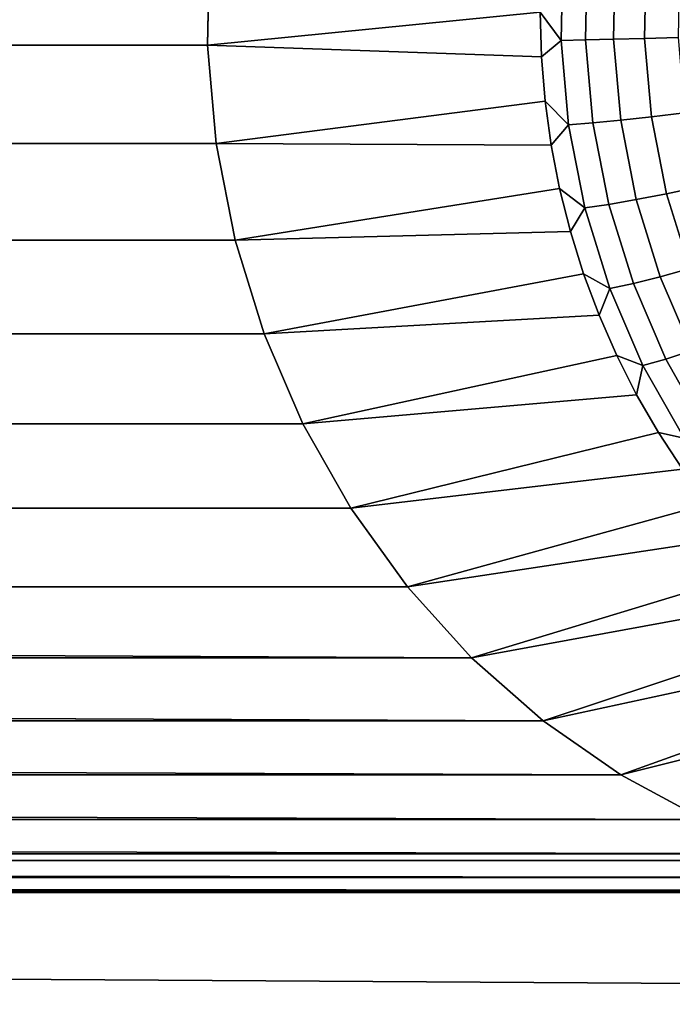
# Model space of a CAD drawing. Header units: metres. Extents: x -22 to 239, y -22 to 22.
# Tile 255 of 325: x 228.809 to 229.557, y -6.391 to -5.263. Entities that reach past the tile are written whole.
import ezdxf

# ---------------------------------------------------------------- set-up
doc = ezdxf.new("R2010")
doc.units = ezdxf.units.M
doc.layers.add('solid_10_151_033_XXX', color=7, linetype='CONTINUOUS')

msp = doc.modelspace()

# ---------------------------------------------------------------- linework, layer by layer
at = {"layer": 'solid_10_151_033_XXX'}
for points in [[(229.026596, -5.179148, 190.208755), (229.024612, -5.292181, 190.208038), (213.815186, -5.292181, 184.672256), (213.813202, -5.179148, 184.671539)], [(229.407196, -5.203543, 189.546921), (229.405807, -5.2545, 189.546417), (229.024612, -5.292181, 190.208038), (229.026596, -5.179148, 190.208755)], [(229.431488, -5.189764, 189.512543), (229.429779, -5.286891, 189.511917), (229.405807, -5.2545, 189.546417), (229.407196, -5.203543, 189.546921)], [(229.459473, -5.190938, 189.4814), (229.457794, -5.286304, 189.480789), (229.429779, -5.286891, 189.511917), (229.431488, -5.189764, 189.512543)], [(229.491516, -5.192503, 189.454453), (229.489883, -5.28552, 189.453857), (229.457794, -5.286304, 189.480789), (229.459473, -5.190938, 189.4814)], [(229.526993, -5.194432, 189.432236), (229.525406, -5.284555, 189.431656), (229.489883, -5.28552, 189.453857), (229.491516, -5.192503, 189.454453)], [(229.565201, -5.196685, 189.415192), (229.563675, -5.283428, 189.414627), (229.525406, -5.284555, 189.431656), (229.526993, -5.194432, 189.432236)], [(225.839844, -5.216832, 230.232468), (225.548538, -6.226433, 230.12645), (237.690201, -6.226431, 196.767502), (237.981506, -5.21683, 196.87352)], [(229.405807, -5.2545, 189.546417), (229.407196, -5.305457, 189.546921), (229.024612, -5.292181, 190.208038)], [(229.429779, -5.286891, 189.511917), (229.407196, -5.305457, 189.546921), (229.405807, -5.2545, 189.546417)], [(229.429779, -5.286891, 189.511917), (229.438293, -5.383609, 189.51503), (229.411377, -5.356242, 189.548447), (229.407196, -5.305457, 189.546921)], [(229.457794, -5.286304, 189.480789), (229.466171, -5.38127, 189.483826), (229.438293, -5.383609, 189.51503), (229.429779, -5.286891, 189.511917)], [(229.489883, -5.28552, 189.453857), (229.498047, -5.378147, 189.456833), (229.466171, -5.38127, 189.483826), (229.457794, -5.286304, 189.480789)], [(229.525406, -5.284555, 189.431656), (229.53331, -5.3743, 189.43454), (229.498047, -5.378147, 189.456833), (229.489883, -5.28552, 189.453857)], [(229.563675, -5.283428, 189.414627), (229.571274, -5.369807, 189.417404), (229.53331, -5.3743, 189.43454), (229.525406, -5.284555, 189.431656)], [(229.024612, -5.292181, 190.208038), (229.034546, -5.404896, 190.211655), (213.805267, -5.404896, 184.66864), (213.815186, -5.292181, 184.672256)], [(229.407196, -5.305457, 189.546921), (229.411377, -5.356242, 189.548447), (229.034546, -5.404896, 190.211655), (229.024612, -5.292181, 190.208038)], [(229.411377, -5.356242, 189.548447), (229.41832, -5.406683, 189.550964), (229.034546, -5.404896, 190.211655)], [(229.438293, -5.383609, 189.51503), (229.41832, -5.406683, 189.550964), (229.411377, -5.356242, 189.548447)], [(229.498047, -5.378147, 189.456833), (229.5159, -5.469218, 189.463333), (229.484482, -5.474642, 189.490494), (229.466171, -5.38127, 189.483826)], [(229.53331, -5.3743, 189.43454), (229.550613, -5.462539, 189.440842), (229.5159, -5.469218, 189.463333), (229.498047, -5.378147, 189.456833)], [(229.571274, -5.369807, 189.417404), (229.587936, -5.454736, 189.423462), (229.550613, -5.462539, 189.440842), (229.53331, -5.3743, 189.43454)], [(229.438293, -5.383609, 189.51503), (229.45694, -5.478704, 189.521805), (229.427994, -5.456608, 189.554489), (229.41832, -5.406683, 189.550964)], [(229.466171, -5.38127, 189.483826), (229.484482, -5.474642, 189.490494), (229.45694, -5.478704, 189.521805), (229.438293, -5.383609, 189.51503)], [(229.034546, -5.404896, 190.211655), (229.056259, -5.515649, 190.219559), (213.783554, -5.515649, 184.660736), (213.805267, -5.404896, 184.66864)], [(229.41832, -5.406683, 189.550964), (229.427994, -5.456608, 189.554489), (229.056259, -5.515649, 190.219559), (229.034546, -5.404896, 190.211655)], [(229.427994, -5.456608, 189.554489), (229.440399, -5.50585, 189.559006), (229.056259, -5.515649, 190.219559)], [(229.45694, -5.478704, 189.521805), (229.440399, -5.50585, 189.559006), (229.427994, -5.456608, 189.554489)], [(229.587936, -5.454736, 189.423462), (229.613419, -5.537147, 189.432739), (229.577087, -5.548162, 189.45047), (229.550613, -5.462539, 189.440842)], [(229.5159, -5.469218, 189.463333), (229.543228, -5.55759, 189.473267), (229.512497, -5.565246, 189.500687), (229.484482, -5.474642, 189.490494)], [(229.550613, -5.462539, 189.440842), (229.577087, -5.548162, 189.45047), (229.543228, -5.55759, 189.473267), (229.5159, -5.469218, 189.463333)], [(229.45694, -5.478704, 189.521805), (229.485474, -5.570981, 189.532196), (229.45546, -5.554242, 189.564484), (229.440399, -5.50585, 189.559006)], [(229.484482, -5.474642, 189.490494), (229.512497, -5.565246, 189.500687), (229.485474, -5.570981, 189.532196), (229.45694, -5.478704, 189.521805)], [(229.056259, -5.515649, 190.219559), (229.089493, -5.623117, 190.231644), (213.75032, -5.623117, 184.648651), (213.783554, -5.515649, 184.660736)], [(229.440399, -5.50585, 189.559006), (229.45546, -5.554242, 189.564484), (229.089493, -5.623117, 190.231644), (229.056259, -5.515649, 190.219559)], [(229.577087, -5.548162, 189.45047), (229.612411, -5.630092, 189.463333), (229.579681, -5.642149, 189.486542), (229.543228, -5.55759, 189.473267)], [(229.45546, -5.554242, 189.564484), (229.47316, -5.601619, 189.570923), (229.089493, -5.623117, 190.231644)], [(229.485474, -5.570981, 189.532196), (229.47316, -5.601619, 189.570923), (229.45546, -5.554242, 189.564484)], [(229.543228, -5.55759, 189.473267), (229.579681, -5.642149, 189.486542), (229.549866, -5.651941, 189.514297), (229.512497, -5.565246, 189.500687)], [(229.485474, -5.570981, 189.532196), (229.523544, -5.659276, 189.546051), (229.493393, -5.647821, 189.578293), (229.47316, -5.601619, 189.570923)], [(229.512497, -5.565246, 189.500687), (229.549866, -5.651941, 189.514297), (229.523544, -5.659276, 189.546051), (229.485474, -5.570981, 189.532196)], [(229.47316, -5.601619, 189.570923), (229.493393, -5.647821, 189.578293), (229.13385, -5.726017, 190.247787), (229.089493, -5.623117, 190.231644)], [(229.089493, -5.623117, 190.231644), (229.13385, -5.726017, 190.247787), (213.705963, -5.726017, 184.632507), (213.75032, -5.623117, 184.648651)], [(229.493393, -5.647821, 189.578293), (229.516129, -5.692693, 189.586578), (229.13385, -5.726017, 190.247787)], [(229.523544, -5.659276, 189.546051), (229.516129, -5.692693, 189.586578), (229.493393, -5.647821, 189.578293)], [(229.579681, -5.642149, 189.486542), (229.624802, -5.721835, 189.50296), (229.59613, -5.733639, 189.531128), (229.549866, -5.651941, 189.514297)], [(229.523544, -5.659276, 189.546051), (229.570648, -5.742482, 189.563202), (229.541275, -5.736082, 189.595718), (229.516129, -5.692693, 189.586578)], [(229.549866, -5.651941, 189.514297), (229.59613, -5.733639, 189.531128), (229.570648, -5.742482, 189.563202), (229.523544, -5.659276, 189.546051)], [(229.516129, -5.692693, 189.586578), (229.541275, -5.736082, 189.595718), (229.188675, -5.822847, 190.267746), (229.13385, -5.726017, 190.247787)], [(229.13385, -5.726017, 190.247787), (229.188675, -5.822847, 190.267746), (213.651123, -5.822847, 184.612549), (213.705963, -5.726017, 184.632507)], [(229.541275, -5.736082, 189.595718), (229.568756, -5.777841, 189.605728), (229.188675, -5.822847, 190.267746)], [(229.570648, -5.742482, 189.563202), (229.568756, -5.777841, 189.605728), (229.541275, -5.736082, 189.595718)], [(229.568756, -5.777841, 189.605728), (229.598465, -5.81783, 189.616547), (229.253479, -5.912714, 190.291336), (229.188675, -5.822847, 190.267746)], [(229.598465, -5.81783, 189.616547), (229.630325, -5.855912, 189.628128), (229.253479, -5.912714, 190.291336)], [(229.188675, -5.822847, 190.267746), (229.253479, -5.912714, 190.291336), (213.586334, -5.912714, 184.588959), (213.651123, -5.822847, 184.612549)], [(229.630325, -5.855912, 189.628128), (229.664185, -5.89196, 189.640457), (229.327164, -5.994111, 190.318146), (229.253479, -5.912714, 190.291336)], [(229.664185, -5.89196, 189.640457), (229.699982, -5.92585, 189.653488), (229.327164, -5.994111, 190.318146)], [(229.327164, -5.994111, 190.318146), (213.51265, -5.994111, 184.562149), (213.586334, -5.912714, 184.588959)], [(229.253479, -5.912714, 190.291336), (229.327164, -5.994111, 190.318146), (213.586334, -5.912714, 184.588959)], [(229.699982, -5.92585, 189.653488), (229.737549, -5.957469, 189.66716), (229.409103, -6.066358, 190.347977), (229.327164, -5.994111, 190.318146)], [(229.737549, -5.957469, 189.66716), (229.776794, -5.98671, 189.681442), (229.409103, -6.066358, 190.347977)], [(229.776794, -5.98671, 189.681442), (229.817566, -6.013472, 189.696289), (229.498032, -6.12832, 190.380341), (229.409103, -6.066358, 190.347977)], [(229.409103, -6.066358, 190.347977), (213.43071, -6.066358, 184.532318), (213.51265, -5.994111, 184.562149)], [(229.327164, -5.994111, 190.318146), (229.409103, -6.066358, 190.347977), (213.51265, -5.994111, 184.562149)], [(229.817566, -6.013472, 189.696289), (229.859726, -6.037667, 189.711639), (229.498032, -6.12832, 190.380341)], [(229.903152, -6.059211, 189.727432), (229.592911, -6.179294, 190.414886), (229.498032, -6.12832, 190.380341), (229.859726, -6.037667, 189.711639)], [(229.498032, -6.12832, 190.380341), (213.341782, -6.12832, 184.499954), (213.43071, -6.066358, 184.532318)], [(229.409103, -6.066358, 190.347977), (229.498032, -6.12832, 190.380341), (213.43071, -6.066358, 184.532318)], [(229.592911, -6.179294, 190.414886), (213.246887, -6.179294, 184.465408), (213.341782, -6.12832, 184.499954)], [(229.498032, -6.12832, 190.380341), (229.592911, -6.179294, 190.414886), (213.341782, -6.12832, 184.499954)], [(229.692688, -6.218688, 190.451187), (213.147125, -6.218688, 184.429108), (213.246887, -6.179294, 184.465408)], [(229.592911, -6.179294, 190.414886), (229.692688, -6.218688, 190.451187), (213.246887, -6.179294, 184.465408)], [(229.795761, -6.245895, 190.488708), (213.044037, -6.245895, 184.391586), (213.147125, -6.218688, 184.429108)], [(229.692688, -6.218688, 190.451187), (229.795761, -6.245895, 190.488708), (213.147125, -6.218688, 184.429108)], [(225.548538, -6.226433, 230.12645), (225.206329, -7.217679, 230.001892), (237.347992, -7.217677, 196.642944), (237.690201, -6.226431, 196.767502)], [(229.901291, -6.260681, 190.527115), (212.938507, -6.260681, 184.35318), (213.044037, -6.245895, 184.391586)], [(229.795761, -6.245895, 190.488708), (229.901291, -6.260681, 190.527115), (213.044037, -6.245895, 184.391586)], [(212.832291, -6.262797, 184.314514), (233.388245, -6.391063, 191.796265), (228.40274, -6.421983, 189.981689), (209.451569, -6.391066, 183.08403)], [(230.007507, -6.262797, 190.565781), (212.832291, -6.262797, 184.314514), (212.938507, -6.260681, 184.35318)], [(230.007507, -6.262797, 190.565781), (233.388245, -6.391063, 191.796265), (212.832291, -6.262797, 184.314514)], [(229.901291, -6.260681, 190.527115), (230.007507, -6.262797, 190.565781), (212.938507, -6.260681, 184.35318)], [(228.508896, -6.428329, 190.020325), (228.40274, -6.421983, 189.981689), (233.388245, -6.391063, 191.796265)], [(228.61377, -6.447292, 190.058502), (228.508896, -6.428329, 190.020325), (233.388245, -6.391063, 191.796265), (233.20842, -6.758952, 191.73082)]]:
    msp.add_3dface(points, dxfattribs=at)

doc.saveas('drawing.dxf')
